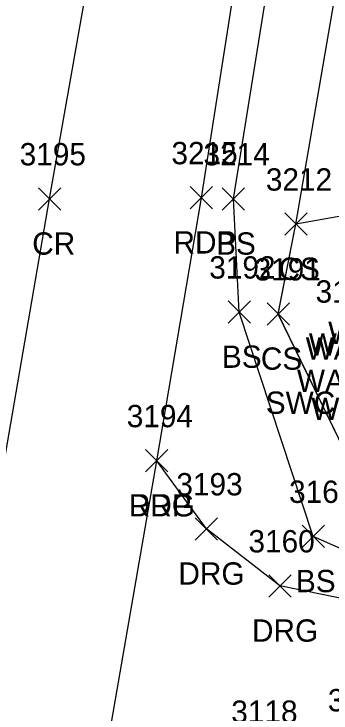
# Model space of a CAD drawing. Extents: x 1554668 to 1563881, y 831386 to 834374.
# Drawn here: x 1562326.2 to 1562354.7, y 833049.8 to 833112.4 of the extents above; entities that cross this region are included whole.
import ezdxf

# ---------------------------------------------------------------- set-up
doc = ezdxf.new("R2010")
doc.units = 0
for name, color, linetype in [('L_A', 7, 'Continuous'), ('L_I', 7, 'Continuous'), ('L_TIC', 7, 'Continuous'), ('LELB', 7, 'Continuous'), ('P_A', 7, 'Continuous'), ('P_I', 7, 'Continuous'), ('P_TIC', 7, 'Continuous'), ('PET', 7, 'Continuous'), ('PRC', 7, 'Continuous'), ('R_A', 7, 'Continuous'), ('R_I', 7, 'Continuous'), ('R_TIC', 7, 'Continuous'), ('RDG', 7, 'Continuous')]:
    doc.layers.add(name, color=color, linetype=linetype)

msp = doc.modelspace()

# ---------------------------------------------------------------- linework, layer by layer
at = {"layer": 'L_TIC'}
for points in [[(1562344.95, 833094.877), (1562346.95, 833096.877)], [(1562346.95, 833094.877), (1562344.95, 833096.877)], [(1562350.553, 833092.616), (1562352.553, 833094.616)], [(1562352.553, 833092.616), (1562350.553, 833094.616)], [(1562350.553, 833092.616), (1562352.553, 833094.616)], [(1562352.553, 833092.616), (1562350.553, 833094.616)], [(1562345.473, 833084.737), (1562347.473, 833086.737)], [(1562347.473, 833084.737), (1562345.473, 833086.737)], [(1562348.971, 833084.564), (1562350.971, 833086.564)], [(1562350.971, 833084.564), (1562348.971, 833086.564)], [(1562352.117, 833064.633), (1562354.117, 833066.633)], [(1562354.117, 833064.633), (1562352.117, 833066.633)]]:
    msp.add_lwpolyline(points, dxfattribs=at)
at = {"layer": 'LELB'}
for points in [[(1562374.5, 833056.2), (1562353.118, 833065.637), (1562346.472, 833085.732), (1562345.947, 833095.881), (1562351.159, 833128.246), (1562357.646, 833162.961), (1562365.425, 833204.814), (1562368.562, 833227.174), (1562370.886, 833232.383), (1562380.386, 833240.798)], [(1562374.5, 833056.2), (1562353.118, 833065.637), (1562346.472, 833085.732), (1562345.947, 833095.881), (1562351.159, 833128.246), (1562357.646, 833162.961), (1562365.425, 833204.814), (1562368.562, 833227.174), (1562370.886, 833232.383), (1562380.386, 833240.798)], [(1562374.5, 833056.2), (1562353.118, 833065.637), (1562346.472, 833085.732), (1562345.947, 833095.881), (1562351.159, 833128.246), (1562357.646, 833162.961), (1562365.425, 833204.814), (1562368.562, 833227.174), (1562370.886, 833232.383), (1562380.386, 833240.798)], [(1562374.503, 833056.203), (1562353.117, 833065.633), (1562346.473, 833085.737), (1562345.95, 833095.877), (1562351.164, 833128.246), (1562357.648, 833162.962), (1562365.426, 833204.815), (1562368.561, 833227.171), (1562370.886, 833232.385), (1562380.386, 833240.793)], [(1562375.83, 833059.661), (1562357.589, 833069.886), (1562349.97, 833085.561), (1562351.555, 833093.614), (1562357.29, 833127.004)], [(1562375.83, 833059.661), (1562357.589, 833069.886), (1562349.97, 833085.561), (1562351.555, 833093.614), (1562357.29, 833127.004)], [(1562375.83, 833059.661), (1562357.589, 833069.886), (1562349.97, 833085.561), (1562351.555, 833093.614), (1562357.29, 833127.004)], [(1562375.83, 833059.66), (1562357.591, 833069.89), (1562349.971, 833085.564), (1562351.553, 833093.616), (1562357.285, 833127.005)], [(1562406.519, 833111.305), (1562387.722, 833111.381), (1562374.681, 833109.539), (1562362.149, 833108.31), (1562359.291, 833094.978), (1562351.553, 833093.616)], [(1562406.515, 833111.306), (1562387.72, 833111.381), (1562374.68, 833109.539), (1562362.145, 833108.311), (1562359.295, 833094.975), (1562351.555, 833093.614)], [(1562406.515, 833111.306), (1562387.72, 833111.381), (1562374.68, 833109.539), (1562362.145, 833108.311), (1562359.295, 833094.975), (1562351.555, 833093.614)], [(1562406.515, 833111.306), (1562387.72, 833111.381), (1562374.68, 833109.539), (1562362.145, 833108.311), (1562359.295, 833094.975), (1562351.555, 833093.614)]]:
    msp.add_lwpolyline(points, dxfattribs=at)
at = {"layer": 'P_TIC'}
for points in [[(1562328.454, 833094.879), (1562330.454, 833096.879)], [(1562330.454, 833094.879), (1562328.454, 833096.879)], [(1562342.078, 833094.98), (1562344.078, 833096.98)], [(1562344.078, 833094.98), (1562342.078, 833096.98)], [(1562338.066, 833071.416), (1562340.066, 833073.416)], [(1562340.066, 833071.416), (1562338.066, 833073.416)]]:
    msp.add_lwpolyline(points, dxfattribs=at)
at = {"layer": 'PET'}
for points in [[(1562293.2, 832810.286), (1562300.396, 832850.568), (1562308.055, 832893.341), (1562311.287, 832911.514), (1562317.744, 832948.774), (1562319.194, 832956.227), (1562322.7, 832975.05), (1562324.671, 832987.025), (1562331.672, 833029.796), (1562339.066, 833072.416), (1562343.078, 833095.98), (1562348.142, 833128.239), (1562354.649, 833163.69), (1562361.17, 833205.426), (1562366.308, 833231.661), (1562371.389, 833259.656), (1562381.749, 833322.062), (1562383.966, 833334.665), (1562387.156, 833355.182), (1562390.312, 833375.983), (1562393.977, 833397.668)], [(1562293.205, 832810.287), (1562300.398, 832850.573), (1562308.061, 832893.345), (1562311.291, 832911.518), (1562317.744, 832948.775), (1562319.194, 832956.226), (1562322.701, 832975.053), (1562324.671, 832987.025), (1562331.672, 833029.797), (1562339.066, 833072.413), (1562343.078, 833095.98), (1562348.141, 833128.239), (1562354.651, 833163.692), (1562361.172, 833205.429), (1562366.308, 833231.663), (1562371.39, 833259.659), (1562381.75, 833322.061), (1562383.966, 833334.667), (1562387.156, 833355.187), (1562390.311, 833375.989), (1562393.977, 833397.67)], [(1562293.205, 832810.287), (1562300.398, 832850.573), (1562308.061, 832893.345), (1562311.291, 832911.518), (1562317.744, 832948.775), (1562319.194, 832956.226), (1562322.701, 832975.053), (1562324.671, 832987.025), (1562331.672, 833029.797), (1562339.066, 833072.413), (1562343.078, 833095.98), (1562348.141, 833128.239), (1562354.651, 833163.692), (1562361.172, 833205.429), (1562366.308, 833231.663), (1562371.39, 833259.659), (1562381.75, 833322.061), (1562383.966, 833334.667), (1562387.156, 833355.187), (1562390.311, 833375.989), (1562393.977, 833397.67)], [(1562293.205, 832810.287), (1562300.398, 832850.573), (1562308.061, 832893.345), (1562311.291, 832911.518), (1562317.744, 832948.775), (1562319.194, 832956.226), (1562322.701, 832975.053), (1562324.671, 832987.025), (1562331.672, 833029.797), (1562339.066, 833072.413), (1562343.078, 833095.98), (1562348.141, 833128.239), (1562354.651, 833163.692), (1562361.172, 833205.429), (1562366.308, 833231.663), (1562371.39, 833259.659), (1562381.75, 833322.061), (1562383.966, 833334.667), (1562387.156, 833355.187), (1562390.311, 833375.989), (1562393.977, 833397.67)]]:
    msp.add_lwpolyline(points, dxfattribs=at)
at = {"layer": 'PRC'}
for points in [[(1562275.776, 832790.077), (1562288.125, 832857.632), (1562294.631, 832895.176), (1562297.904, 832912.217), (1562304.762, 832951.993), (1562312.108, 832994.956), (1562319.802, 833040.184), (1562329.454, 833095.879), (1562335.384, 833129.576), (1562341.519, 833165.95), (1562348.42, 833208.956), (1562356.269, 833252.907), (1562374.328, 833358.78), (1562379.82, 833391.635)], [(1562275.778, 832790.076), (1562288.132, 832857.633), (1562294.636, 832895.18), (1562297.903, 832912.219), (1562304.767, 832951.999), (1562312.112, 832994.956), (1562319.802, 833040.186), (1562329.454, 833095.875), (1562335.382, 833129.576), (1562341.516, 833165.947), (1562348.419, 833208.953), (1562356.274, 833252.911), (1562374.328, 833358.788), (1562379.819, 833391.645)], [(1562275.778, 832790.076), (1562288.132, 832857.633), (1562294.636, 832895.18), (1562297.903, 832912.219), (1562304.767, 832951.999), (1562312.112, 832994.956), (1562319.802, 833040.186), (1562329.454, 833095.875), (1562335.382, 833129.576), (1562341.516, 833165.947), (1562348.419, 833208.953), (1562356.274, 833252.911), (1562374.328, 833358.788), (1562379.819, 833391.645)], [(1562275.778, 832790.076), (1562288.132, 832857.633), (1562294.636, 832895.18), (1562297.903, 832912.219), (1562304.767, 832951.999), (1562312.112, 832994.956), (1562319.802, 833040.186), (1562329.454, 833095.875), (1562335.382, 833129.576), (1562341.516, 833165.947), (1562348.419, 833208.953), (1562356.274, 833252.911), (1562374.328, 833358.788), (1562379.819, 833391.645)]]:
    msp.add_lwpolyline(points, dxfattribs=at)
at = {"layer": 'R_TIC'}
for points in [[(1562338.066, 833071.416), (1562340.066, 833073.416)], [(1562340.066, 833071.416), (1562338.066, 833073.416)], [(1562342.52, 833065.306), (1562344.52, 833067.306)], [(1562344.52, 833065.306), (1562342.52, 833067.306)], [(1562349.125, 833060.197), (1562351.125, 833062.197)], [(1562351.125, 833060.197), (1562349.125, 833062.197)]]:
    msp.add_lwpolyline(points, dxfattribs=at)
at = {"layer": 'RDG'}
for points in [[(1562391.526, 833051.811), (1562374.503, 833056.203), (1562350.125, 833061.197), (1562343.52, 833066.306), (1562339.066, 833072.416)], [(1562391.525, 833051.81), (1562374.5, 833056.2), (1562350.125, 833061.2), (1562343.52, 833066.308), (1562339.066, 833072.413)], [(1562391.525, 833051.81), (1562374.5, 833056.2), (1562350.125, 833061.2), (1562343.52, 833066.308), (1562339.066, 833072.413)], [(1562391.525, 833051.81), (1562374.5, 833056.2), (1562350.125, 833061.2), (1562343.52, 833066.308), (1562339.066, 833072.413)]]:
    msp.add_lwpolyline(points, dxfattribs=at)

# ---------------------------------------------------------------- texts
at = {"layer": 'L_A'}
for s, p in [('BS', (1562344.391, 833090.877)), ('CS', (1562349.994, 833088.616)), ('CS', (1562349.994, 833088.616)), ('WALLS', (1562354.452, 833082.873)), ('WALLS', (1562352.711, 833081.831)), ('BS', (1562344.914, 833080.737)), ('CS', (1562348.411, 833080.564)), ('WALLS', (1562351.646, 833078.578)), ('WALLS', (1562352.936, 833076.071)), ('BS', (1562351.558, 833060.633))]:
    msp.add_text(s, height=2, dxfattribs=at).set_placement(p)
at = {"layer": 'L_I'}
for s, p in [('3214', (1562343.257, 833098.877)), ('3212', (1562348.86, 833096.616)), ('3212', (1562348.86, 833096.616)), ('3192', (1562343.78, 833088.737)), ('3191', (1562347.845, 833088.564)), ('3170', (1562353.323, 833086.578)), ('3161', (1562350.944, 833068.633))]:
    msp.add_text(s, height=2, dxfattribs=at).set_placement(p)
at = {"layer": 'P_A'}
for s, p in [('CR', (1562327.887, 833090.879)), ('RDP', (1562340.566, 833090.98)), ('RDP', (1562336.554, 833067.416))]:
    msp.add_text(s, height=2, dxfattribs=at).set_placement(p)
at = {"layer": 'P_I'}
for s, p in [('3195', (1562326.761, 833098.879)), ('3215', (1562340.385, 833098.98)), ('3194', (1562336.373, 833075.416))]:
    msp.add_text(s, height=2, dxfattribs=at).set_placement(p)
at = {"layer": 'R_A'}
for s, p in [('WALLS SWC', (1562352.432, 833081.484)), ('SWC WALLS ST', (1562348.85, 833076.612)), ('DRG', (1562336.554, 833067.416)), ('DRG', (1562341.008, 833061.306)), ('DRG', (1562347.613, 833056.197))]:
    msp.add_text(s, height=2, dxfattribs=at).set_placement(p)
at = {"layer": 'R_I'}
for s, p in [('3194', (1562336.373, 833075.416)), ('3193', (1562340.827, 833069.306)), ('3160', (1562347.298, 833064.197)), ('3119', (1562354.427, 833049.956)), ('3118', (1562345.754, 833048.928))]:
    msp.add_text(s, height=2, dxfattribs=at).set_placement(p)

doc.saveas('drawing.dxf')
